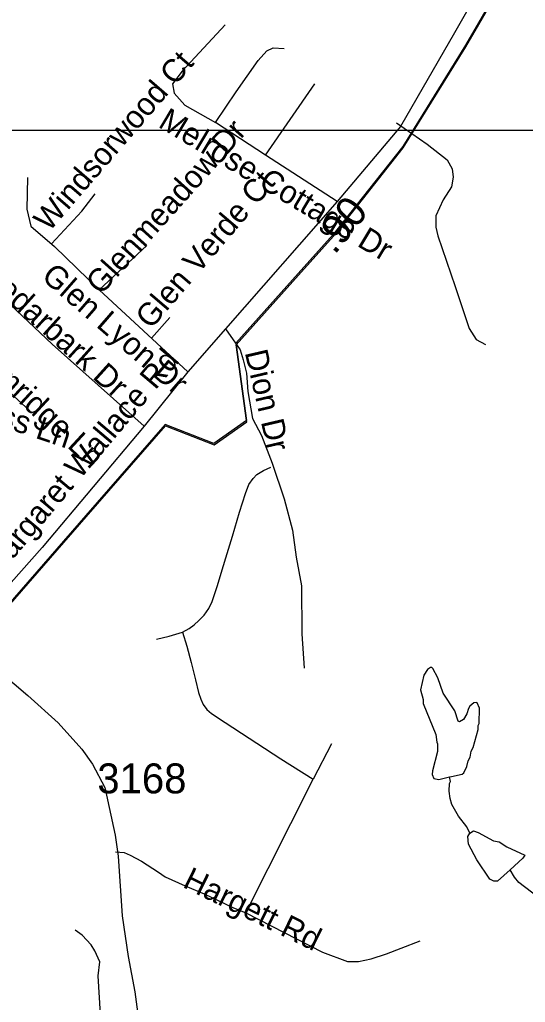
# Model space of a CAD drawing. Extents: x 1383679 to 1536984, y 460658 to 651027.
# Drawn here: x 1487427 to 1489537, y 517122 to 521221 of the extents above; entities that cross this region are included whole.
import ezdxf

# ---------------------------------------------------------------- set-up
doc = ezdxf.new("R2010")
doc.units = 0
for name, color, linetype in [('Exist Boundary Political City Limit New', 7, 'Continuous'), ('Exist Hydrographic Misc Water Feature', 7, 'Continuous'), ('Exist Road Non-System Type 51', 7, 'Continuous'), ('Exist Road Non-System Type 51 Label', 7, 'Continuous'), ('Exist Road Secondary Mileage Hundredths English Label', 7, 'Continuous'), ('Exist Road Secondary Type 51 Attributed', 7, 'Continuous'), ('Exist Road Secondary Type 51 Label', 7, 'Continuous'), ('Exist Road Secondary Type 51 Number Label', 7, 'Continuous'), ('Map Preparation Boundary City Limit Buffer Line', 7, 'Continuous'), ('Map Preparation Inset Cut Line', 7, 'Continuous')]:
    doc.layers.add(name, color=color, linetype=linetype)

msp = doc.modelspace()

# ---------------------------------------------------------------- linework, layer by layer
at = {"layer": 'Exist Boundary Political City Limit New'}
for p, q in [((1488330.2, 519864.8), (1488374.2, 519548.8)), ((1488374.2, 519548.8), (1488330.2, 519864.8))]:
    msp.add_line(p, q, dxfattribs=at)
for points in [[(1489977.2, 522306.6), (1489340.9, 521207.2), (1489286.6, 521113.6), (1489026, 520692.3), (1488855.6, 520477), (1488734.9, 520324.5), (1488589, 520161.5), (1488329, 519871.1), (1488330.2, 519864.8)], [(1488330.2, 519864.8), (1488590.6, 520155.3), (1488736.5, 520318.3), (1488857.2, 520470.9), (1489027.6, 520686.2), (1489288.2, 521107.4), (1489342.5, 521201.1), (1489980.4, 522303.1), (1489977.2, 522306.6)], [(1488374.2, 519548.8), (1488237.2, 519453.1), (1488034.6, 519532.2), (1487702.6, 519152.4), (1487255.4, 518639.6), (1487203, 518586.4), (1487061.2, 518442.7), (1486699.6, 518211.4), (1486702.1, 518205.8)], [(1486702.1, 518205.8), (1487062.9, 518436.5), (1487204.6, 518580.2), (1487257, 518633.4), (1487704.2, 519146.3), (1488036.2, 519526), (1488238.9, 519446.9), (1488375.5, 519542.6), (1488374.2, 519548.8)]]:
    msp.add_lwpolyline(points, dxfattribs=at)
at = {"layer": 'Exist Hydrographic Misc Water Feature'}
for points in [[(1489220.5, 518062.2), (1489228.6, 518064.5), (1489272.7, 518073.7), (1489280.8, 518079.5), (1489293.3, 518105.3), (1489297.7, 518129.2), (1489305.9, 518145.1), (1489310.3, 518169), (1489318.6, 518184.8), (1489339.9, 518260.4), (1489340.1, 518276.4), (1489344.3, 518284.4), (1489345.4, 518348.3), (1489335.8, 518370.5), (1489331.8, 518372.5), (1489321.8, 518370.7), (1489305.6, 518357.1), (1489299.4, 518347.2), (1489293, 518325.3), (1489278.6, 518301.5), (1489262.4, 518291.8), (1489256.5, 518294), (1489243.2, 518338.1), (1489194.5, 518411), (1489171.7, 518475.4), (1489150.3, 518513.8), (1489146.4, 518517.9), (1489140.4, 518518), (1489128.2, 518510.2), (1489113.9, 518486.4), (1489098.8, 518424.7), (1489110.1, 518384.5), (1489109.9, 518368.5), (1489163.6, 518239.6), (1489167.1, 518207.6), (1489170.9, 518199.5), (1489170.4, 518167.5), (1489149, 518087.9), (1489148.7, 518071.9), (1489154.5, 518055.8), (1489176.4, 518051.4), (1489220.5, 518062.2)], [(1489304.5, 517827.2), (1489292.9, 517853.3), (1489257.7, 517898), (1489230.5, 517946.4), (1489222.9, 517972.6), (1489219.5, 518002.6), (1489220.1, 518034.6), (1489224.2, 518042.6), (1489220.5, 518062.2)], [(1489473.6, 517674.5), (1489421, 517627.1), (1489405, 517627.4), (1489389.1, 517635.7), (1489334.6, 517716.6), (1489299.6, 517781.2), (1489296.3, 517813.3), (1489304.5, 517827.2)], [(1489304.5, 517827.2), (1489320.7, 517836.8), (1489340.5, 517830.5), (1489403.9, 517795.4), (1489427.8, 517791), (1489459.5, 517770.4), (1489535.2, 517735.6), (1489526.6, 517723.2), (1489473.6, 517674.5)], [(1489955, 517141.7), (1489910, 517226.4), (1489874.8, 517275), (1489825.8, 517331.8), (1489788.7, 517386.2), (1489690.5, 517482.3), (1489644.9, 517511.1), (1489621.4, 517537.5), (1489508.9, 517621.5), (1489491.3, 517643.8), (1489473.6, 517674.5)], [(1487750.4, 516979.5), (1487764, 517073), (1487754.8, 517233.1), (1487761.3, 517291.3), (1487740.5, 517337.3), (1487724.9, 517361.6), (1487687.7, 517402.3), (1487658.1, 517422.8)]]:
    msp.add_lwpolyline(points, dxfattribs=at)
at = {"layer": 'Exist Road Non-System Type 51'}
for p, q in [((1488453.3, 520656), (1488658.6, 520952.6)), ((1488453.3, 520656), (1488243.5, 520791.5)), ((1488752.2, 520462.9), (1488453.3, 520656)), ((1487139.5, 519890.3), (1487469.3, 519588.5)), ((1488727.9, 518200.8), (1488651.1, 518052.2)), ((1488371, 517495), (1488651.1, 518052.2))]:
    msp.add_line(p, q, dxfattribs=at)
for points in [[(1488284.6, 521199.1), (1488105.2, 521006), (1488064.3, 520952.8), (1488071.5, 520914.6), (1488116.7, 520863.7), (1488243.5, 520791.5)], [(1488243.5, 520791.5), (1488329.8, 520920.2), (1488422, 521050.6), (1488458.7, 521090.1), (1488484.9, 521103.6), (1488530.9, 521100.9)], [(1488999.6, 520790.2), (1489127.6, 520700.9), (1489210.1, 520636.5), (1489230.8, 520597.8), (1489235.9, 520564.3), (1489228.1, 520523.1), (1489194.6, 520469), (1489163.8, 520402), (1489163.8, 520355.6), (1489171.4, 520319.5), (1489243.6, 520108.2), (1489302.9, 519933), (1489331.2, 519886.6), (1489369.9, 519866)], [(1487460, 520562.3), (1487457.8, 520429.9), (1487473.7, 520359.1), (1487571.9, 520274.6), (1487759, 520094.2), (1488128.8, 519751.6)], [(1487559.9, 520286.1), (1487687, 520422), (1487742.9, 520493.9)], [(1487759, 520094.2), (1487957.6, 520279.2)], [(1487313.8, 520100.4), (1487562.7, 519866.9), (1487946.2, 519524.5)], [(1487977.3, 519892), (1488054.2, 519978.6)], [(1488286, 519931.2), (1488347.7, 519843.7), (1488359.4, 519801.4), (1488373.9, 519746.5), (1488379.7, 519670.3), (1488398.6, 519556.4), (1488436.4, 519485.6), (1488480, 519371.4), (1488530.8, 519221.9), (1488565.7, 519090.8), (1488580.2, 518979.4), (1488603.5, 518859.6), (1488604.2, 518659.3), (1488614.4, 518515.5)], [(1488105.9, 518665.8), (1488134.1, 518681.3), (1488155, 518695.9), (1488174.1, 518714.1), (1488196.9, 518736.8), (1488216, 518765.1), (1488229.6, 518793.3), (1488240.6, 518822.4), (1488252.4, 518860.7), (1488271.5, 518925.3), (1488293.4, 518994.5), (1488315.2, 519066.4), (1488344.4, 519166.6), (1488368.9, 519244.9), (1488383.5, 519281.3), (1488400.9, 519306.8), (1488417.1, 519323.2), (1488444.5, 519340.5), (1488475.5, 519354.2)], [(1487997.5, 518636.8), (1488051.1, 518649.5), (1488105.9, 518665.8)], [(1488105.9, 518665.8), (1488124.9, 518608), (1488142.2, 518539.3), (1488160.4, 518467.4), (1488173.1, 518414.6), (1488182.4, 518386.3), (1488193.2, 518363.6), (1488207.9, 518343.6), (1488226.9, 518327.2), (1488285.1, 518288.9), (1488516.4, 518137.8), (1488651.1, 518052.2)], [(1487827, 517749.4), (1487862.9, 517746.9), (1487888.4, 517735.8), (1487935, 517710.6), (1488006.5, 517664.9), (1488034.4, 517645.9), (1488117, 517608), (1488197.2, 517574.4), (1488316, 517517.9), (1488371, 517495)], [(1488371, 517495), (1488691.1, 517331.2), (1488795.5, 517292.8), (1488840.2, 517292.8), (1488893.4, 517303.4), (1488957.2, 517324.8), (1489019, 517348.2), (1489097.8, 517378)]]:
    msp.add_lwpolyline(points, dxfattribs=at)
at = {"layer": 'Exist Road Secondary Type 51 Attributed'}
for points in [[(1489974, 522409.9), (1489623.6, 521835.8), (1489241.3, 521166.3), (1489015.4, 520775), (1488752.2, 520462.9), (1488286, 519931.2), (1488128.8, 519751.6), (1487946.2, 519524.5), (1487520.9, 519018.6), (1487303.6, 518775.2), (1487184.5, 518636.6)], [(1487184.5, 518636.6), (1487461.9, 518401.3), (1487587.6, 518288.3), (1487686.7, 518177.6), (1487730.4, 518115), (1487782.3, 518018.3), (1487826.1, 517819.8), (1487838.8, 517731.4), (1487855.3, 517483.2), (1487879.6, 517312.9), (1487907.8, 517165.8), (1487930.9, 516987.9)]]:
    msp.add_lwpolyline(points, dxfattribs=at)
at = {"layer": 'Map Preparation Boundary City Limit Buffer Line'}
for p, q in [((1488330.2, 519864.8), (1488374.2, 519548.8)), ((1488374.2, 519548.8), (1488330.2, 519864.8))]:
    msp.add_line(p, q, dxfattribs=at)
for points in [[(1489977.2, 522306.6), (1489340.9, 521207.2), (1489286.6, 521113.6), (1489026, 520692.3), (1488855.6, 520477), (1488734.9, 520324.5), (1488589, 520161.5), (1488329, 519871.1), (1488330.2, 519864.8)], [(1488330.2, 519864.8), (1488590.6, 520155.3), (1488736.5, 520318.3), (1488857.2, 520470.9), (1489027.6, 520686.2), (1489288.2, 521107.4), (1489342.5, 521201.1), (1489980.4, 522303.1), (1489977.2, 522306.6)], [(1488374.2, 519548.8), (1488237.2, 519453.1), (1488034.6, 519532.2), (1487702.6, 519152.4), (1487255.4, 518639.6), (1487203, 518586.4), (1487061.2, 518442.7), (1486699.6, 518211.4), (1486702.1, 518205.8)], [(1486702.1, 518205.8), (1487062.9, 518436.5), (1487204.6, 518580.2), (1487257, 518633.4), (1487704.2, 519146.3), (1488036.2, 519526), (1488238.9, 519446.9), (1488375.5, 519542.6), (1488374.2, 519548.8)]]:
    msp.add_lwpolyline(points, dxfattribs=at)
at = {"layer": 'Map Preparation Inset Cut Line'}
for points in [[(1458567.8, 564142.2), (1521133.6, 564142.2), (1521133.6, 520758.2), (1458567.8, 520758.2), (1458567.8, 564142.2)], [(1446195.4, 477316), (1480703, 477316), (1498974.3, 494868.2), (1521133.6, 516155.5), (1521133.6, 520758.2), (1458567.8, 520758.2), (1458567.8, 493672.2), (1446195.4, 493672.2), (1446195.4, 477316)]]:
    msp.add_lwpolyline(points, dxfattribs=at)

# ---------------------------------------------------------------- texts
at = {"layer": 'Exist Road Non-System Type 51 Label'}
for s, rotation, p in [('Windsorwood Ct', 49.2075, (1487549.6, 520332.2)), ('Melrose Cottage Dr', 329.1051, (1488000.8, 520775.6)), ('Glenmeadow Dr', 48.1587, (1487765.9, 520068.1)), ('Glen Verde Ct', 49.5558, (1487974.7, 519925.8)), ('Cedarbark Dr', 317.9181, (1487260.5, 520148.2)), ('Glen Lyon Dr', 318.984, (1487513.4, 520142)), ('Farmridge Ln', 317.2903, (1487170.4, 519855.9)), ('Dion Dr', 283.0919, (1488365.9, 519833)), ('Harness Ln', 341.3456, (1487007, 519639.5)), ('Hargett Rd', 333.9351, (1488102.8, 517604))]:
    msp.add_text(s, height=95, rotation=rotation, dxfattribs=at).set_placement(p)
at = {"layer": 'Exist Road Secondary Mileage Hundredths English Label'}
msp.add_text('.90', height=125, rotation=51.2066, dxfattribs=at).set_placement((1488741.1, 520237))
at = {"layer": 'Exist Road Secondary Type 51 Label'}
msp.add_text('Margaret Wallace Rd', height=95, rotation=49.8698, dxfattribs=at).set_placement((1487328.6, 518885.1))
at = {"layer": 'Exist Road Secondary Type 51 Number Label'}
msp.add_text('3168', height=125, dxfattribs=at).set_placement((1487751.1, 517993.4))

doc.saveas('drawing.dxf')
